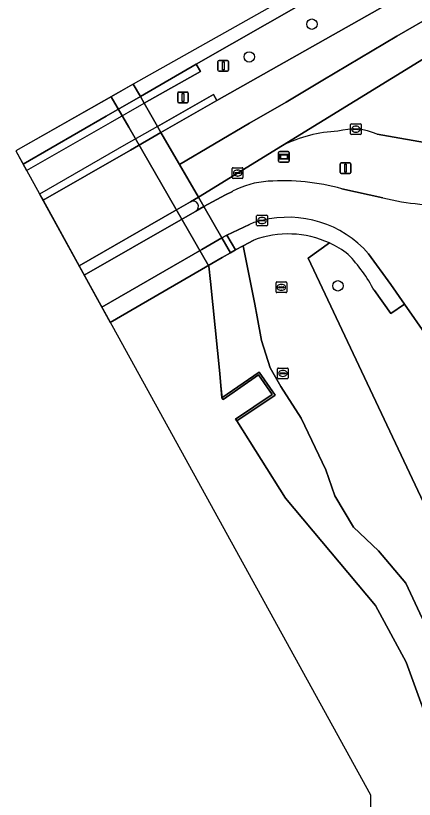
# Model space of a CAD drawing. Extents: x 159039 to 160102, y 381214 to 382524.
# Drawn here: x 159346.9 to 159384.3, y 382252 to 382325.5 of the extents above; entities that cross this region are included whole.
import ezdxf

# ---------------------------------------------------------------- set-up
doc = ezdxf.new("R2010")
doc.units = 0
for name, color, linetype in [('IMGEO_Berm_groen', 7, 'Continuous'), ('IMGEO_Boom', 7, 'Continuous'), ('IMGEO_Dek', 7, 'Continuous'), ('IMGEO_Fietspad_gesloten', 7, 'Continuous'), ('IMGEO_Groenvoorziening', 7, 'Continuous'), ('IMGEO_Hek', 7, 'Continuous'), ('IMGEO_Kolk', 7, 'Continuous'), ('IMGEO_Lichtmast', 7, 'Continuous'), ('IMGEO_Muur', 7, 'Continuous'), ('IMGEO_Oever', 7, 'Continuous'), ('IMGEO_Rijbaan_lokaal_open', 7, 'Continuous'), ('IMGEO_Rijbaan_regionaal_gesloten', 7, 'Continuous'), ('IMGEO_Rioolput', 7, 'Continuous'), ('IMGEO_Verkeersbordpaal', 7, 'Continuous'), ('IMGEO_Verkeerseiland_gesloten', 7, 'Continuous'), ('IMGEO_Voetpad_gesloten', 7, 'Continuous'), ('IMGEO_Voetpad_open', 7, 'Continuous'), ('IMGEO_Walbescherming', 7, 'Continuous'), ('IMGEO_Waterloop', 7, 'Continuous'), ('IMGEO_Wegwijzer', 7, 'Continuous')]:
    doc.layers.add(name, color=color, linetype=linetype)

msp = doc.modelspace()

# ---------------------------------------------------------------- linework, layer by layer
at = {"layer": 'IMGEO_Berm_groen'}
for points in [[(159432.739, 382360.234), (159414.567, 382349.651), (159411.042, 382347.662), (159387.494, 382334.43), (159363.857, 382320.945), (159364.256, 382320.24), (159358.984, 382317.275), (159360.217, 382315.11), (159365.473, 382318.107), (159365.803, 382317.528), (159384.236, 382327.968), (159412.832, 382344.66), (159442.23, 382361.7), (159443.911, 382362.785), (159451.078, 382367.93), (159453.525, 382369.687), (159460.999, 382375.052)], [(159392.369, 382312.338), (159380.812, 382314.369)], [(159371.94, 382313.32), (159364.061, 382308.47), (159364.574, 382307.584), (159366.587, 382308.685), (159367.259, 382309.02)], [(159377.519, 382309.27), (159381.369, 382308.41)], [(159364.061, 382308.47), (159363.311, 382308.04)], [(159363.819, 382307.152), (159364.574, 382307.584), (159364.061, 382308.47)]]:
    msp.add_lwpolyline(points, dxfattribs=at)
for centre, radius, start, end in [((159377.658, 382301.871), 12.797, 92.30988, 116.53875), ((159378.583, 382309.504), 5.351, 65.37823, 105.61666), ((159371.158, 382301.571), 8.408, 93.81013, 117.62702), ((159372.007, 382289.037), 20.97, 74.76128, 93.85033), ((159363.557, 382307.591), 0.512, 300.80865, 118.73669), ((159386.53, 382328.491), 20.733, 255.58514, 275.05721)]:
    msp.add_arc(centre, radius, start, end, dxfattribs=at)
at = {"layer": 'IMGEO_Boom'}
for centre in [(159374.71, 382324.691), (159368.828, 382321.618), (159377.141, 382300.162)]:
    msp.add_circle(centre, 0.489, dxfattribs=at)
at = {"layer": 'IMGEO_Dek'}
for points in [[(159357.958, 382319.063), (159346.926, 382312.832), (159347.957, 382310.961), (159355.833, 382315.471), (159358.984, 382317.275), (159358.624, 382317.908)], [(159355.799, 382296.732), (159365.333, 382302.258), (159366.279, 382302.806), (159367.063, 382303.261), (159366.264, 382304.649), (159364.574, 382307.584), (159364.061, 382308.47), (159360.553, 382314.535), (159360.217, 382315.11), (159357.298, 382313.433), (159349.169, 382308.762)]]:
    msp.add_lwpolyline(points, close=True, dxfattribs=at)
at = {"layer": 'IMGEO_Fietspad_gesloten'}
for points in [[(159381.369, 382308.41), (159377.519, 382309.27)], [(159367.259, 382309.02), (159366.587, 382308.685), (159364.574, 382307.584), (159366.264, 382304.649), (159366.736, 382304.919), (159368.843, 382305.903)], [(159380.008, 382303.174), (159382.104, 382300.278), (159383.376, 382298.454), (159387.567, 382292.444), (159390.441, 382294.379), (159387.911, 382298.138), (159386.724, 382299.902)]]:
    msp.add_lwpolyline(points, dxfattribs=at)
msp.add_lwpolyline([(159355.007, 382298.169), (159364.39, 382303.57), (159366.264, 382304.649), (159364.574, 382307.584), (159363.819, 382307.152), (159363.798, 382307.14), (159362.398, 382306.34), (159353.353, 382301.169)], close=True, dxfattribs=at)
for centre, radius, start, end in [((159371.158, 382301.571), 8.408, 93.81013, 117.62702), ((159372.007, 382289.037), 20.97, 74.76128, 93.85033), ((159386.53, 382328.491), 20.733, 255.58514, 275.05721), ((159370.556, 382302.592), 3.728, 98.19549, 117.36068), ((159372.488, 382296.605), 9.985, 41.13668, 104.27753)]:
    msp.add_arc(centre, radius, start, end, dxfattribs=at)
at = {"layer": 'IMGEO_Groenvoorziening'}
for points in [[(159369.245, 382304.44), (159368.264, 382303.921), (159369.341, 382298.437), (159369.562, 382297.257), (159369.978, 382295.037), (159370.784, 382292.482), (159371.799, 382290.731), (159373.708, 382287.764), (159376.016, 382282.898), (159376.869, 382280.478), (159378.608, 382277.551), (159380.962, 382275.315), (159383.506, 382272.28), (159385.05, 382269.009), (159386.531, 382264.979), (159388.589, 382260.019), (159390.845, 382254.868), (159392.572, 382250.522)], [(159376.349, 382304.177), (159374.36, 382302.742), (159395.205, 382258.594), (159398.271, 382259.839)], [(159392.579, 382206.409), (159388.205, 382207.097), (159388.425, 382207.663), (159391.645, 382212.672), (159394.291, 382217.935), (159396.374, 382223.445), (159397.869, 382229.143), (159398.76, 382234.967), (159399.037, 382240.851), (159398.922, 382244.167), (159398.239, 382250.005), (159397.446, 382253.848), (159396.879, 382255.05), (159395.205, 382258.594), (159374.36, 382302.742), (159376.349, 382304.177)], [(159388.057, 382291.671), (159387.567, 382292.444), (159383.376, 382298.454), (159382.09, 382297.557), (159380.559, 382299.715)]]:
    msp.add_lwpolyline(points, dxfattribs=at)
for centre, radius, start, end in [((159372.481, 382295.785), 9.24, 65.25718, 110.50242), ((159372.451, 382295.738), 9.296, 52.46278, 65.20977), ((159366.29, 382292.017), 16.213, 28.34667, 43.16822)]:
    msp.add_arc(centre, radius, start, end, dxfattribs=at)
at = {"layer": 'IMGEO_Hek'}
for points in [[(159366.279, 382302.806), (159365.333, 382302.258)], [(159367.063, 382303.261), (159366.279, 382302.806)], [(159365.333, 382302.258), (159355.799, 382296.732)]]:
    msp.add_lwpolyline(points, dxfattribs=at)
at = {"layer": 'IMGEO_Kolk'}
for p, q in [((159378.329, 382314.419), (159378.329, 382315.271)), ((159378.404, 382315.345), (159379.256, 382315.345)), ((159378.817, 382315.125), (159378.842, 382315.125)), ((159379.33, 382315.271), (159379.33, 382314.419)), ((159379.256, 382314.345), (159378.404, 382314.345)), ((159378.588, 382314.839), (159378.588, 382314.851)), ((159379.026, 382314.802), (159378.628, 382314.802)), ((159378.631, 382314.888), (159379.029, 382314.888)), ((159378.84, 382314.565), (159378.815, 382314.565)), ((159379.072, 382314.851), (159379.072, 382314.839)), ((159367.24, 382310.31), (159367.24, 382311.162)), ((159367.315, 382311.236), (159368.167, 382311.236)), ((159367.499, 382310.73), (159367.499, 382310.742)), ((159367.937, 382310.693), (159367.539, 382310.693)), ((159367.542, 382310.779), (159367.94, 382310.779)), ((159367.728, 382311.016), (159367.753, 382311.016)), ((159367.983, 382310.742), (159367.983, 382310.73)), ((159368.241, 382311.162), (159368.241, 382310.31)), ((159368.167, 382310.236), (159367.315, 382310.236)), ((159367.751, 382310.456), (159367.726, 382310.456)), ((159369.524, 382305.856), (159369.524, 382306.708)), ((159369.599, 382306.782), (159370.451, 382306.782)), ((159369.783, 382306.276), (159369.783, 382306.288)), ((159370.221, 382306.239), (159369.823, 382306.239)), ((159369.826, 382306.325), (159370.224, 382306.325)), ((159370.012, 382306.562), (159370.037, 382306.562)), ((159370.267, 382306.288), (159370.267, 382306.276)), ((159370.525, 382306.708), (159370.525, 382305.856)), ((159370.451, 382305.782), (159369.599, 382305.782)), ((159370.035, 382306.002), (159370.01, 382306.002))]:
    msp.add_line(p, q, dxfattribs=at)
for points in [[(159378.329, 382314.419), (159378.329, 382315.271)], [(159378.404, 382315.345), (159379.256, 382315.345)], [(159379.33, 382315.271), (159379.33, 382314.419)], [(159379.256, 382314.345), (159378.404, 382314.345)], [(159367.24, 382310.31), (159367.24, 382311.162)], [(159367.315, 382311.236), (159368.167, 382311.236)], [(159368.241, 382311.162), (159368.241, 382310.31)], [(159368.167, 382310.236), (159367.315, 382310.236)], [(159369.524, 382305.856), (159369.524, 382306.708)], [(159369.599, 382306.782), (159370.451, 382306.782)], [(159370.525, 382306.708), (159370.525, 382305.856)], [(159370.451, 382305.782), (159369.599, 382305.782)]]:
    msp.add_lwpolyline(points, dxfattribs=at)
for centre, radius, start, end in [((159378.406, 382315.269), 0.0765, 91.55205, 178.44795), ((159378.406, 382315.269), 0.0765, 91.55205, 178.44795), ((159379.254, 382315.269), 0.0765, 1.55205, 88.44795), ((159379.254, 382315.269), 0.0765, 1.55205, 88.44795), ((159378.406, 382314.421), 0.0765, 181.55205, 268.44795), ((159378.406, 382314.421), 0.0765, 181.55205, 268.44795), ((159378.628, 382314.848), 0.0403, 85.87752, 175.75265), ((159378.625, 382314.838), 0.0366, 178.93798, 274.71019), ((159379.029, 382314.845), 0.043, 264.86636, 352.45326), ((159379.033, 382314.85), 0.0386, 1.73085, 96.63898), ((159379.254, 382314.421), 0.0765, 271.55205, 358.44795), ((159379.254, 382314.421), 0.0765, 271.55205, 358.44795), ((159367.317, 382311.16), 0.0765, 91.55205, 178.44795), ((159367.317, 382311.16), 0.0765, 91.55205, 178.44795), ((159367.539, 382310.739), 0.0403, 85.87752, 175.75265), ((159367.536, 382310.729), 0.0366, 178.93798, 274.71019), ((159367.94, 382310.736), 0.043, 264.86636, 352.45326), ((159367.944, 382310.741), 0.0386, 1.73085, 96.63898), ((159368.165, 382311.16), 0.0765, 1.55205, 88.44795), ((159368.165, 382311.16), 0.0765, 1.55205, 88.44795), ((159367.317, 382310.312), 0.0765, 181.55205, 268.44795), ((159367.317, 382310.312), 0.0765, 181.55205, 268.44795), ((159368.165, 382310.312), 0.0765, 271.55205, 358.44795), ((159368.165, 382310.312), 0.0765, 271.55205, 358.44795), ((159369.601, 382306.706), 0.0765, 91.55205, 178.44795), ((159369.601, 382306.706), 0.0765, 91.55205, 178.44795), ((159369.823, 382306.285), 0.0403, 85.87752, 175.75265), ((159369.82, 382306.275), 0.0366, 178.93798, 274.71019), ((159370.224, 382306.282), 0.043, 264.86636, 352.45326), ((159370.228, 382306.287), 0.0386, 1.73085, 96.63898), ((159370.449, 382306.706), 0.0765, 1.55205, 88.44795), ((159370.449, 382306.706), 0.0765, 1.55205, 88.44795), ((159369.601, 382305.858), 0.0765, 181.55205, 268.44795), ((159369.601, 382305.858), 0.0765, 181.55205, 268.44795), ((159370.449, 382305.858), 0.0765, 271.55205, 358.44795), ((159370.449, 382305.858), 0.0765, 271.55205, 358.44795)]:
    msp.add_arc(centre, radius, start, end, dxfattribs=at)
for centre, major_axis, ratio, start_param, end_param in [((159378.816, 382314.845), (-0.387, 0.002), 0.722429, 4.712389, 7.853982), ((159378.841, 382314.845), (-0.39, 0.002), 0.717154, 1.570796, 4.712389), ((159367.727, 382310.736), (-0.387, 0.002), 0.722429, 4.712389, 7.853982), ((159367.752, 382310.736), (-0.39, 0.002), 0.717154, 1.570796, 4.712389), ((159370.011, 382306.282), (-0.387, 0.002), 0.722429, 4.712389, 7.853982), ((159370.036, 382306.282), (-0.39, 0.002), 0.717154, 1.570796, 4.712389)]:
    msp.add_ellipse(centre, major_axis=major_axis, ratio=ratio, start_param=start_param, end_param=end_param, dxfattribs=at)
at = {"layer": 'IMGEO_Lichtmast'}
for p, q in [((159362.118, 382317.431), (159362.118, 382318.231)), ((159362.118, 382318.231), (159362.118, 382317.431)), ((159362.218, 382318.331), (159363.008, 382318.331)), ((159363.008, 382318.331), (159362.218, 382318.331)), ((159363.108, 382318.231), (159363.108, 382317.431)), ((159363.108, 382317.431), (159363.108, 382318.231)), ((159363.008, 382317.331), (159362.218, 382317.331)), ((159362.218, 382317.331), (159363.008, 382317.331)), ((159377.359, 382310.784), (159377.359, 382311.584)), ((159377.359, 382311.584), (159377.359, 382310.784)), ((159377.459, 382311.684), (159378.249, 382311.684)), ((159378.249, 382311.684), (159377.459, 382311.684)), ((159378.349, 382311.584), (159378.349, 382310.784)), ((159378.349, 382310.784), (159378.349, 382311.584)), ((159378.249, 382310.684), (159377.459, 382310.684)), ((159377.459, 382310.684), (159378.249, 382310.684))]:
    msp.add_line(p, q, dxfattribs=at)
for points in [[(159362.538, 382318.206), (159362.688, 382318.206), (159362.688, 382317.456), (159362.538, 382317.456), (159362.538, 382318.206)], [(159377.779, 382311.559), (159377.929, 382311.559), (159377.929, 382310.809), (159377.779, 382310.809), (159377.779, 382311.559)]]:
    msp.add_lwpolyline(points, dxfattribs=at)
for centre, start, end in [((159362.218, 382318.231), 90, 180), ((159362.218, 382318.231), 90, 180), ((159363.008, 382318.231), 0, 90), ((159363.008, 382318.231), 360, 90), ((159362.218, 382317.431), 180, 270), ((159362.218, 382317.431), 180, 270), ((159363.008, 382317.431), 270, 0), ((159363.008, 382317.431), 270, 0), ((159377.459, 382311.584), 90, 180), ((159377.459, 382311.584), 90, 180), ((159378.249, 382311.584), 0, 90), ((159378.249, 382311.584), 360, 90), ((159377.459, 382310.784), 180, 270), ((159377.459, 382310.784), 180, 270), ((159378.249, 382310.784), 270, 0), ((159378.249, 382310.784), 270, 0)]:
    msp.add_arc(centre, 0.1, start, end, dxfattribs=at)
at = {"layer": 'IMGEO_Muur'}
for points in [[(159364.256, 382320.24), (159363.857, 382320.945), (159358.624, 382317.908), (159358.984, 382317.275)], [(159365.803, 382317.528), (159365.473, 382318.107), (159360.217, 382315.11), (159360.553, 382314.535)], [(159347.957, 382310.961), (159355.833, 382315.471), (159358.984, 382317.275), (159358.624, 382317.908), (159355.409, 382316.06), (159347.616, 382311.58)], [(159349.489, 382308.18), (159357.688, 382312.89), (159360.553, 382314.535), (159360.217, 382315.11), (159357.298, 382313.433), (159349.169, 382308.762)], [(159369.755, 382292.081), (159366.255, 382289.663), (159366.369, 382289.499), (159369.705, 382291.803), (159370.982, 382289.977), (159367.547, 382287.655), (159367.659, 382287.489), (159371.262, 382289.925)]]:
    msp.add_lwpolyline(points, close=True, dxfattribs=at)
at = {"layer": 'IMGEO_Oever'}
for points in [[(159357.958, 382319.063), (159355.884, 382317.892), (159357.54, 382315.048), (159365.046, 382301.998), (159365.192, 382300.575), (159366.075, 382291.955), (159366.255, 382289.663), (159369.755, 382292.081), (159371.262, 382289.925), (159367.659, 382287.489), (159372.222, 382280.268), (159380.662, 382270.185), (159383.54, 382264.875), (159385.546, 382259.381), (159386.783, 382254.762), (159388.514, 382250.285), (159389.672, 382247.29)], [(159385.05, 382269.009), (159383.506, 382272.28), (159380.962, 382275.315), (159378.608, 382277.551), (159376.869, 382280.478), (159376.016, 382282.898), (159373.708, 382287.764), (159371.799, 382290.731), (159370.784, 382292.482), (159369.978, 382295.037), (159369.562, 382297.257), (159369.341, 382298.437), (159368.264, 382303.921), (159367.534, 382303.535), (159367.063, 382303.261), (159366.264, 382304.649), (159364.574, 382307.584), (159364.061, 382308.47), (159362.289, 382311.533), (159360.553, 382314.535), (159360.217, 382315.11), (159358.984, 382317.275), (159358.624, 382317.908), (159357.958, 382319.063)]]:
    msp.add_lwpolyline(points, dxfattribs=at)
at = {"layer": 'IMGEO_Rijbaan_lokaal_open'}
for points in [[(159385.581, 382321.683), (159371.94, 382313.32)], [(159380.812, 382314.369), (159392.369, 382312.338)]]:
    msp.add_lwpolyline(points, dxfattribs=at)
for centre, radius, start, end in [((159377.658, 382301.871), 12.797, 92.30988, 116.53875), ((159378.583, 382309.504), 5.351, 65.37823, 105.61666)]:
    msp.add_arc(centre, radius, start, end, dxfattribs=at)
at = {"layer": 'IMGEO_Rijbaan_regionaal_gesloten'}
for points in [[(159450.197, 382371.164), (159373.787, 382328.004), (159357.958, 382319.063), (159358.624, 382317.908), (159363.857, 382320.945), (159387.494, 382334.43), (159411.042, 382347.662), (159414.567, 382349.651), (159432.739, 382360.234)], [(159442.23, 382361.7), (159412.832, 382344.66), (159384.236, 382327.968), (159365.803, 382317.528), (159360.553, 382314.535), (159362.289, 382311.533), (159368.853, 382315.412), (159372.283, 382317.381), (159375.737, 382319.437), (159379.19, 382321.492), (159382.682, 382323.571), (159386.125, 382325.572), (159389.606, 382327.594), (159396.509, 382331.605), (159403.576, 382335.711), (159410.573, 382339.776), (159414.056, 382341.8), (159417.538, 382343.823), (159421.021, 382345.847), (159424.404, 382347.831), (159427.83, 382349.841), (159434.674, 382353.775), (159438.187, 382355.743), (159441.627, 382357.672)], [(159386.125, 382325.572), (159382.682, 382323.571), (159379.19, 382321.492), (159375.737, 382319.437), (159372.283, 382317.381), (159368.853, 382315.412), (159362.289, 382311.533), (159364.061, 382308.47), (159371.94, 382313.32), (159385.581, 382321.683), (159388.416, 382323.466), (159415.857, 382339.444)]]:
    msp.add_lwpolyline(points, dxfattribs=at)
for points in [[(159347.616, 382311.58), (159355.409, 382316.06), (159358.624, 382317.908), (159357.958, 382319.063), (159346.926, 382312.832)], [(159352.869, 382302.048), (159361.8, 382307.172), (159363.311, 382308.04), (159364.061, 382308.47), (159360.553, 382314.535), (159357.688, 382312.89), (159349.489, 382308.18)]]:
    msp.add_lwpolyline(points, close=True, dxfattribs=at)
at = {"layer": 'IMGEO_Rioolput'}
for p, q in [((159371.341, 382299.595), (159371.341, 382300.447)), ((159371.416, 382300.521), (159372.268, 382300.521)), ((159372.342, 382300.447), (159372.342, 382299.595)), ((159371.6, 382300.015), (159371.6, 382300.027)), ((159372.038, 382299.978), (159371.64, 382299.978)), ((159371.643, 382300.064), (159372.041, 382300.064)), ((159371.852, 382299.741), (159371.827, 382299.741)), ((159371.829, 382300.301), (159371.854, 382300.301)), ((159372.084, 382300.027), (159372.084, 382300.015)), ((159372.268, 382299.521), (159371.416, 382299.521)), ((159371.482, 382291.527), (159371.482, 382292.379)), ((159371.557, 382292.453), (159372.409, 382292.453)), ((159372.483, 382292.379), (159372.483, 382291.527)), ((159371.741, 382291.947), (159371.741, 382291.959)), ((159372.179, 382291.91), (159371.781, 382291.91)), ((159371.784, 382291.996), (159372.182, 382291.996)), ((159371.993, 382291.673), (159371.968, 382291.673)), ((159371.97, 382292.233), (159371.995, 382292.233)), ((159372.225, 382291.959), (159372.225, 382291.947)), ((159372.409, 382291.453), (159371.557, 382291.453))]:
    msp.add_line(p, q, dxfattribs=at)
for points in [[(159371.341, 382299.595), (159371.341, 382300.447)], [(159371.416, 382300.521), (159372.268, 382300.521)], [(159372.342, 382300.447), (159372.342, 382299.595)], [(159372.268, 382299.521), (159371.416, 382299.521)], [(159371.482, 382291.527), (159371.482, 382292.379)], [(159371.557, 382292.453), (159372.409, 382292.453)], [(159372.483, 382292.379), (159372.483, 382291.527)], [(159372.409, 382291.453), (159371.557, 382291.453)]]:
    msp.add_lwpolyline(points, dxfattribs=at)
for centre, radius, start, end in [((159371.418, 382300.445), 0.0765, 91.55205, 178.44795), ((159371.418, 382300.445), 0.0765, 91.55205, 178.44795), ((159372.266, 382300.445), 0.0765, 1.55205, 88.44795), ((159372.266, 382300.445), 0.0765, 1.55205, 88.44795), ((159371.64, 382300.024), 0.0403, 85.87752, 175.75265), ((159371.637, 382300.014), 0.0366, 178.93798, 274.71019), ((159372.041, 382300.021), 0.043, 264.86636, 352.45326), ((159372.045, 382300.026), 0.0386, 1.73085, 96.63898), ((159371.418, 382299.597), 0.0765, 181.55205, 268.44795), ((159371.418, 382299.597), 0.0765, 181.55205, 268.44795), ((159372.266, 382299.597), 0.0765, 271.55205, 358.44795), ((159372.266, 382299.597), 0.0765, 271.55205, 358.44795), ((159371.559, 382292.377), 0.0765, 91.55205, 178.44795), ((159371.559, 382292.377), 0.0765, 91.55205, 178.44795), ((159372.407, 382292.377), 0.0765, 1.55205, 88.44795), ((159372.407, 382292.377), 0.0765, 1.55205, 88.44795), ((159371.781, 382291.956), 0.0403, 85.87752, 175.75265), ((159371.778, 382291.946), 0.0366, 178.93798, 274.71019), ((159372.182, 382291.953), 0.043, 264.86636, 352.45326), ((159372.186, 382291.958), 0.0386, 1.73085, 96.63898), ((159371.559, 382291.529), 0.0765, 181.55205, 268.44795), ((159371.559, 382291.529), 0.0765, 181.55205, 268.44795), ((159372.407, 382291.529), 0.0765, 271.55205, 358.44795), ((159372.407, 382291.529), 0.0765, 271.55205, 358.44795)]:
    msp.add_arc(centre, radius, start, end, dxfattribs=at)
for centre, major_axis, ratio, start_param, end_param in [((159371.828, 382300.021), (-0.387, 0.002), 0.722429, 4.712389, 7.853982), ((159371.853, 382300.021), (-0.39, 0.002), 0.717154, 1.570796, 4.712389), ((159371.969, 382291.953), (-0.387, 0.002), 0.722429, 4.712389, 7.853982), ((159371.994, 382291.953), (-0.39, 0.002), 0.717154, 1.570796, 4.712389)]:
    msp.add_ellipse(centre, major_axis=major_axis, ratio=ratio, start_param=start_param, end_param=end_param, dxfattribs=at)
at = {"layer": 'IMGEO_Verkeersbordpaal'}
for p, q in [((159365.895, 382320.378), (159365.895, 382321.178)), ((159365.895, 382321.178), (159365.895, 382320.378)), ((159365.995, 382321.278), (159366.785, 382321.278)), ((159366.785, 382321.278), (159365.995, 382321.278)), ((159366.885, 382321.178), (159366.885, 382320.378)), ((159366.885, 382320.378), (159366.885, 382321.178)), ((159366.785, 382320.278), (159365.995, 382320.278)), ((159365.995, 382320.278), (159366.785, 382320.278))]:
    msp.add_line(p, q, dxfattribs=at)
msp.add_lwpolyline([(159366.315, 382321.153), (159366.465, 382321.153), (159366.465, 382320.403), (159366.315, 382320.403), (159366.315, 382321.153)], dxfattribs=at)
for centre, start, end in [((159365.995, 382321.178), 90, 180), ((159365.995, 382321.178), 90, 180), ((159366.785, 382321.178), 0, 90), ((159366.785, 382321.178), 360, 90), ((159365.995, 382320.378), 180, 270), ((159365.995, 382320.378), 180, 270), ((159366.785, 382320.378), 270, 0), ((159366.785, 382320.378), 270, 0)]:
    msp.add_arc(centre, 0.1, start, end, dxfattribs=at)
at = {"layer": 'IMGEO_Verkeerseiland_gesloten'}
for points in [[(159363.311, 382308.04), (159361.8, 382307.172), (159352.869, 382302.048), (159353.353, 382301.169)], [(159353.353, 382301.169), (159362.398, 382306.34), (159363.798, 382307.14), (159363.819, 382307.152)]]:
    msp.add_lwpolyline(points, dxfattribs=at)
msp.add_arc((159363.557, 382307.591), 0.512, 300.80865, 118.73669, dxfattribs=at)
at = {"layer": 'IMGEO_Voetpad_gesloten'}
for points in [[(159367.063, 382303.261), (159367.534, 382303.535), (159366.736, 382304.919), (159366.264, 382304.649)], [(159355.799, 382296.732), (159365.333, 382302.258), (159366.279, 382302.806), (159367.063, 382303.261), (159366.264, 382304.649), (159364.39, 382303.57), (159355.007, 382298.169)]]:
    msp.add_lwpolyline(points, close=True, dxfattribs=at)
at = {"layer": 'IMGEO_Voetpad_open'}
for points in [[(159368.843, 382305.903), (159366.736, 382304.919), (159367.534, 382303.535), (159368.264, 382303.921), (159369.245, 382304.44)], [(159380.559, 382299.715), (159382.09, 382297.557), (159383.376, 382298.454), (159382.104, 382300.278), (159380.008, 382303.174)]]:
    msp.add_lwpolyline(points, dxfattribs=at)
for centre, radius, start, end in [((159370.556, 382302.592), 3.728, 98.19549, 117.36068), ((159372.488, 382296.605), 9.985, 41.13668, 104.27753), ((159372.481, 382295.785), 9.24, 65.25718, 110.50242), ((159372.451, 382295.738), 9.296, 52.46278, 65.20977), ((159366.29, 382292.017), 16.213, 28.34667, 43.16822)]:
    msp.add_arc(centre, radius, start, end, dxfattribs=at)
at = {"layer": 'IMGEO_Walbescherming'}
msp.add_lwpolyline([(159366.313, 382289.629), (159366.075, 382291.955), (159365.192, 382300.575), (159365.046, 382301.998), (159357.54, 382315.048), (159355.884, 382317.892)], dxfattribs=at)
at = {"layer": 'IMGEO_Waterloop'}
msp.add_lwpolyline([(159355.884, 382317.892), (159346.926, 382312.832), (159380.207, 382252.442), (159380.201, 382245.705), (159388.514, 382250.285), (159386.783, 382254.762), (159385.546, 382259.381), (159383.54, 382264.875), (159380.662, 382270.185), (159372.222, 382280.268), (159367.659, 382287.489), (159367.547, 382287.655), (159370.982, 382289.977), (159369.705, 382291.803), (159366.369, 382289.499), (159366.255, 382289.663), (159366.075, 382291.955), (159365.192, 382300.575), (159365.046, 382301.998), (159357.54, 382315.048), (159355.884, 382317.892)], dxfattribs=at)
at = {"layer": 'IMGEO_Wegwijzer'}
for p, q in [((159371.584, 382311.857), (159371.584, 382312.657)), ((159371.584, 382312.657), (159371.584, 382311.857)), ((159371.684, 382312.757), (159372.474, 382312.757)), ((159372.474, 382312.757), (159371.684, 382312.757)), ((159372.574, 382312.657), (159372.574, 382311.857)), ((159372.574, 382311.857), (159372.574, 382312.657)), ((159372.474, 382311.757), (159371.684, 382311.757)), ((159371.684, 382311.757), (159372.474, 382311.757))]:
    msp.add_line(p, q, dxfattribs=at)
for points in [[(159371.685, 382312.489), (159372.473, 382312.489), (159372.473, 382312.025), (159371.685, 382312.025), (159371.685, 382312.489)], [(159371.75, 382312.424), (159371.75, 382312.09), (159372.408, 382312.09), (159372.408, 382312.424), (159371.75, 382312.424)]]:
    msp.add_lwpolyline(points, dxfattribs=at)
for centre, start, end in [((159371.684, 382312.657), 90, 180), ((159371.684, 382312.657), 90, 180), ((159372.474, 382312.657), 0, 90), ((159372.474, 382312.657), 360, 90), ((159371.684, 382311.857), 180, 270), ((159371.684, 382311.857), 180, 270), ((159372.474, 382311.857), 270, 0), ((159372.474, 382311.857), 270, 0)]:
    msp.add_arc(centre, 0.1, start, end, dxfattribs=at)

doc.saveas('drawing.dxf')
